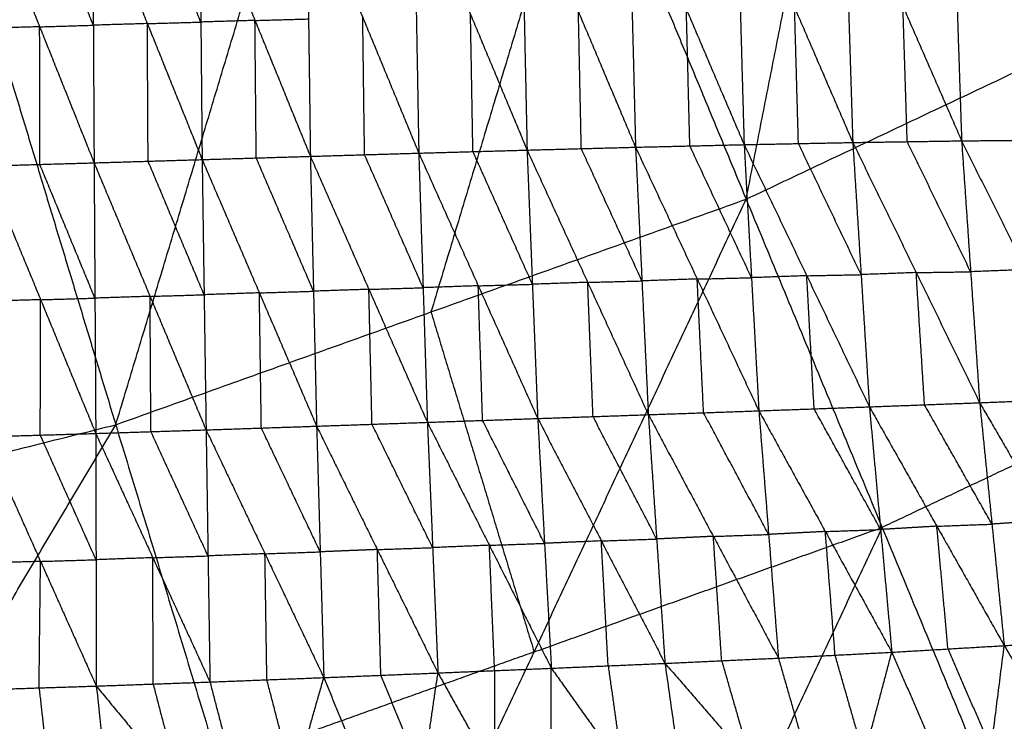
# Model space of a CAD drawing. Header units: millimetres. Extents: x -106 to 110, y -96 to 120.
# Tile 567 of 656: x 20.43 to 30.16, y -55.46 to -48.53. Entities that reach past the tile are written whole.
import ezdxf

# ---------------------------------------------------------------- set-up
doc = ezdxf.new("R2010")
doc.units = ezdxf.units.MM
doc.header["$MEASUREMENT"] = 0
doc.layers.add('Default', color=7, linetype='Continuous', true_color=0x000000)

msp = doc.modelspace()

# ---------------------------------------------------------------- linework, layer by layer
at = {"layer": 'Default'}
for points in [[(27.6078, -50.3039, 4.1879), (28.6172, -45.1864, 4.07), (29.6267, -40.0688, 3.952)], [(21.3811, -52.5318, 4.1879), (22.8873, -47.5379, 4.07), (24.3935, -42.5439, 3.952)], [(24.3935, -42.5439, 3.952), (26.0006, -46.4239, 4.07), (27.6078, -50.3039, 4.1879)], [(18.9429, -44.4942, 3.952), (20.162, -48.513, 4.07), (21.3811, -52.5318, 4.1879)], [(26.0006, -46.4239, 4.07), (25.2476, -48.9209, 4.1289), (24.4945, -51.4179, 4.1879)], [(23.2671, -47.1665, -2.5503), (23.2852, -48.5233, -2.6062), (23.3032, -49.8802, -2.6622)], [(23.2671, -47.1665, -2.5503), (23.8206, -48.5075, -2.5998), (24.3741, -49.8485, -2.6493)], [(24.3261, -47.1392, -2.5392), (24.3501, -48.4939, -2.5942), (24.3741, -49.8485, -2.6493)], [(24.3261, -47.1392, -2.5392), (24.885, -48.4787, -2.586), (25.4438, -49.8183, -2.6328)], [(25.3866, -47.1145, -2.5242), (25.4152, -48.4664, -2.5785), (25.4438, -49.8183, -2.6328)], [(25.3866, -47.1145, -2.5242), (25.9509, -48.4523, -2.5672), (26.5152, -49.7901, -2.6101)], [(26.4474, -47.0937, -2.5034), (26.4813, -48.4419, -2.5568), (26.5152, -49.7901, -2.6101)], [(26.4474, -47.0937, -2.5034), (27.0175, -48.4292, -2.5411), (27.5876, -49.7648, -2.5789)], [(27.5112, -47.0788, -2.4744), (27.5494, -48.4218, -2.5266), (27.5876, -49.7648, -2.5789)], [(27.5112, -47.0788, -2.4744), (28.0861, -48.4111, -2.5052), (28.6609, -49.7435, -2.536)], [(28.5767, -47.0726, -2.4346), (28.6188, -48.408, -2.4853), (28.6609, -49.7435, -2.536)], [(28.5767, -47.0726, -2.4346), (29.1564, -48.3999, -2.4563), (29.7361, -49.7272, -2.478)], [(29.6473, -47.0778, -2.3807), (29.6917, -48.4025, -2.4294), (29.7361, -49.7272, -2.478)], [(29.6473, -47.0778, -2.3807), (30.2305, -48.3976, -2.3915), (30.8137, -49.7174, -2.4023)], [(20.0919, -47.257, -2.5805), (20.6293, -48.6007, -2.633), (21.1668, -49.9444, -2.6855)], [(21.1595, -48.5852, -2.6272), (20.8908, -47.9134, -2.601), (20.622, -47.2416, -2.5747)], [(21.1522, -47.2261, -2.5689), (21.1595, -48.5852, -2.6272), (21.1668, -49.9444, -2.6855)], [(21.1522, -47.2261, -2.5689), (21.6931, -48.5692, -2.6212), (22.234, -49.9124, -2.6735)], [(22.2215, -48.554, -2.6165), (21.9511, -47.8825, -2.5904), (21.6806, -47.2109, -2.5642)], [(22.2091, -47.1957, -2.5596), (22.2215, -48.554, -2.6165), (22.234, -49.9124, -2.6735)], [(22.2091, -47.1957, -2.5596), (22.7561, -48.5379, -2.6109), (23.3032, -49.8802, -2.6622)], [(27.6078, -50.3039, 4.1879), (30.5969, -48.8902, 4.1879), (33.5861, -47.4764, 4.1879)], [(27.0514, -49.7774, -2.5945), (27.0345, -49.1033, -2.5678), (27.0175, -48.4292, -2.5411)], [(28.1243, -49.7541, -2.5574), (28.1052, -49.0826, -2.5313), (28.0861, -48.4111, -2.5052)], [(29.1985, -49.7354, -2.507), (29.1775, -49.0676, -2.4816), (29.1564, -48.3999, -2.4563)], [(22.7561, -48.5379, -2.6109), (23.0206, -48.5306, -2.6086), (23.2852, -48.5233, -2.6062)], [(23.8386, -49.8644, -2.6558), (23.8296, -49.1859, -2.6278), (23.8206, -48.5075, -2.5998)], [(24.9089, -49.8334, -2.6411), (24.8969, -49.1561, -2.6135), (24.885, -48.4787, -2.586)], [(25.9795, -49.8042, -2.6215), (25.9652, -49.1282, -2.5943), (25.9509, -48.4523, -2.5672)], [(20.6293, -48.6007, -2.633), (20.3612, -48.6085, -2.6369), (20.093, -48.6163, -2.6407)], [(20.6293, -48.6007, -2.633), (20.8944, -48.593, -2.6301), (21.1595, -48.5852, -2.6272)], [(20.6305, -49.96, -2.6932), (20.6299, -49.2803, -2.6631), (20.6293, -48.6007, -2.633)], [(21.6931, -48.5692, -2.6212), (21.4263, -48.5772, -2.6242), (21.1595, -48.5852, -2.6272)], [(21.6931, -48.5692, -2.6212), (21.9573, -48.5616, -2.6189), (22.2215, -48.554, -2.6165)], [(21.7004, -49.9284, -2.6795), (21.6967, -49.2488, -2.6503), (21.6931, -48.5692, -2.6212)], [(22.7561, -48.5379, -2.6109), (22.4888, -48.546, -2.6137), (22.2215, -48.554, -2.6165)], [(22.7686, -49.8963, -2.6678), (22.7624, -49.2171, -2.6393), (22.7561, -48.5379, -2.6109)], [(25.4438, -49.8183, -2.6328), (25.9795, -49.8042, -2.6215), (26.5152, -49.7901, -2.6101)], [(26.5152, -49.7901, -2.6101), (27.0514, -49.7774, -2.5945), (27.5876, -49.7648, -2.5789)], [(26.5152, -49.7901, -2.6101), (26.5783, -51.1111, -2.3693), (26.6414, -52.4322, -2.1285)], [(26.5152, -49.7901, -2.6101), (27.1242, -51.0921, -2.3503), (27.7332, -52.3941, -2.0904)], [(27.6604, -51.0794, -2.3346), (27.3559, -50.4284, -2.4646), (27.0514, -49.7774, -2.5945)], [(27.5876, -49.7648, -2.5789), (28.1243, -49.7541, -2.5574), (28.6609, -49.7435, -2.536)], [(27.5876, -49.7648, -2.5789), (27.6604, -51.0794, -2.3346), (27.7332, -52.3941, -2.0904)], [(27.5876, -49.7648, -2.5789), (28.2064, -51.0598, -2.3101), (28.8252, -52.3548, -2.0414)], [(28.7431, -51.0491, -2.2887), (28.4337, -50.4016, -2.4231), (28.1243, -49.7541, -2.5574)], [(28.6609, -49.7435, -2.536), (29.1985, -49.7354, -2.507), (29.7361, -49.7272, -2.478)], [(28.6609, -49.7435, -2.536), (28.7431, -51.0491, -2.2887), (28.8252, -52.3548, -2.0414)], [(28.6609, -49.7435, -2.536), (29.2875, -51.0288, -2.2573), (29.9141, -52.314, -1.9787)], [(29.8251, -51.0206, -2.2283), (29.5118, -50.378, -2.3677), (29.1985, -49.7354, -2.507)], [(29.7361, -49.7272, -2.478), (30.2749, -49.7223, -2.4401), (30.8137, -49.7174, -2.4023)], [(29.7361, -49.7272, -2.478), (29.8251, -51.0206, -2.2283), (29.9141, -52.314, -1.9787)], [(29.7361, -49.7272, -2.478), (30.3695, -50.9993, -2.189), (31.0028, -52.2713, -1.8999)], [(22.234, -49.9124, -2.6735), (22.7686, -49.8963, -2.6678), (23.3032, -49.8802, -2.6622)], [(23.3032, -49.8802, -2.6622), (23.8386, -49.8644, -2.6558), (24.3741, -49.8485, -2.6493)], [(23.3032, -49.8802, -2.6622), (23.3341, -51.2129, -2.4317), (23.3649, -52.5456, -2.2013)], [(23.3032, -49.8802, -2.6622), (23.8811, -51.194, -2.422), (24.459, -52.5078, -2.1818)], [(24.4165, -51.1781, -2.4156), (24.1276, -50.5212, -2.5357), (23.8386, -49.8644, -2.6558)], [(24.3741, -49.8485, -2.6493), (24.9089, -49.8334, -2.6411), (25.4438, -49.8183, -2.6328)], [(24.3741, -49.8485, -2.6493), (24.4165, -51.1781, -2.4156), (24.459, -52.5078, -2.1818)], [(24.3741, -49.8485, -2.6493), (24.9615, -51.1592, -2.4038), (25.549, -52.4699, -2.1583)], [(25.4964, -51.1441, -2.3955), (25.2027, -50.4887, -2.5183), (24.9089, -49.8334, -2.6411)], [(25.4438, -49.8183, -2.6328), (25.4964, -51.1441, -2.3955), (25.549, -52.4699, -2.1583)], [(25.4438, -49.8183, -2.6328), (26.0426, -51.1252, -2.3806), (26.6414, -52.4322, -2.1285)], [(26.5783, -51.1111, -2.3693), (26.2789, -50.4576, -2.4954), (25.9795, -49.8042, -2.6215)], [(20.0941, -49.9755, -2.7009), (20.6305, -49.96, -2.6932), (21.1668, -49.9444, -2.6855)], [(20.0941, -49.9755, -2.7009), (20.6388, -51.2966, -2.4684), (21.1834, -52.6176, -2.2358)], [(21.1751, -51.281, -2.4607), (20.9028, -50.6205, -2.5769), (20.6305, -49.96, -2.6932)], [(21.1668, -49.9444, -2.6855), (21.7004, -49.9284, -2.6795), (22.234, -49.9124, -2.6735)], [(21.1668, -49.9444, -2.6855), (21.1751, -51.281, -2.4607), (21.1834, -52.6176, -2.2358)], [(21.1668, -49.9444, -2.6855), (21.7199, -51.2635, -2.4521), (22.2731, -52.5825, -2.2186)], [(22.2535, -51.2475, -2.446), (21.977, -50.5879, -2.5628), (21.7004, -49.9284, -2.6795)], [(22.234, -49.9124, -2.6735), (22.2535, -51.2475, -2.446), (22.2731, -52.5825, -2.2186)], [(22.234, -49.9124, -2.6735), (22.7994, -51.229, -2.4374), (23.3649, -52.5456, -2.2013)], [(23.3341, -51.2129, -2.4317), (23.0513, -50.5546, -2.5498), (22.7686, -49.8963, -2.6678)], [(21.3811, -52.5318, 4.1879), (24.4945, -51.4179, 4.1879), (27.6078, -50.3039, 4.1879)], [(23.4186, -59.2483, 4.6759), (25.5132, -54.7761, 4.4319), (27.6078, -50.3039, 4.1879)], [(27.6078, -50.3039, 4.1879), (28.9508, -53.5461, 4.4319), (30.2937, -56.7884, 4.6759)], [(28.2064, -51.0598, -2.3101), (28.4747, -51.0545, -2.2994), (28.7431, -51.0491, -2.2887)], [(29.2875, -51.0288, -2.2573), (29.0153, -51.0389, -2.273), (28.7431, -51.0491, -2.2887)], [(29.2875, -51.0288, -2.2573), (29.5563, -51.0247, -2.2428), (29.8251, -51.0206, -2.2283)], [(29.3697, -52.3344, -2.01), (29.3286, -51.6816, -2.1337), (29.2875, -51.0288, -2.2573)], [(30.3695, -50.9993, -2.189), (30.0973, -51.0099, -2.2087), (29.8251, -51.0206, -2.2283)], [(24.9615, -51.1592, -2.4038), (25.229, -51.1517, -2.3997), (25.4964, -51.1441, -2.3955)], [(26.0426, -51.1252, -2.3806), (25.7695, -51.1347, -2.3881), (25.4964, -51.1441, -2.3955)], [(26.0426, -51.1252, -2.3806), (26.3105, -51.1182, -2.375), (26.5783, -51.1111, -2.3693)], [(26.0952, -52.4511, -2.1434), (26.0689, -51.7882, -2.262), (26.0426, -51.1252, -2.3806)], [(27.1242, -51.0921, -2.3503), (26.8513, -51.1016, -2.3598), (26.5783, -51.1111, -2.3693)], [(27.1242, -51.0921, -2.3503), (27.3923, -51.0857, -2.3425), (27.6604, -51.0794, -2.3346)], [(27.1873, -52.4131, -2.1095), (27.1558, -51.7526, -2.2299), (27.1242, -51.0921, -2.3503)], [(28.2064, -51.0598, -2.3101), (27.9334, -51.0696, -2.3224), (27.6604, -51.0794, -2.3346)], [(28.2792, -52.3744, -2.0659), (28.2428, -51.7171, -2.188), (28.2064, -51.0598, -2.3101)], [(21.7199, -51.2635, -2.4521), (21.9867, -51.2555, -2.449), (22.2535, -51.2475, -2.446)], [(22.7994, -51.229, -2.4374), (22.5265, -51.2382, -2.4417), (22.2535, -51.2475, -2.446)], [(22.7994, -51.229, -2.4374), (23.0668, -51.221, -2.4346), (23.3341, -51.2129, -2.4317)], [(22.819, -52.5641, -2.21), (22.8092, -51.8965, -2.3237), (22.7994, -51.229, -2.4374)], [(23.8811, -51.194, -2.422), (23.6076, -51.2034, -2.4269), (23.3341, -51.2129, -2.4317)], [(23.8811, -51.194, -2.422), (24.1488, -51.1861, -2.4188), (24.4165, -51.1781, -2.4156)], [(23.9119, -52.5267, -2.1916), (23.8965, -51.8603, -2.3068), (23.8811, -51.194, -2.422)], [(24.9615, -51.1592, -2.4038), (24.689, -51.1687, -2.4097), (24.4165, -51.1781, -2.4156)], [(25.004, -52.4888, -2.17), (24.9828, -51.824, -2.2869), (24.9615, -51.1592, -2.4038)], [(20.6388, -51.2966, -2.4684), (20.3647, -51.3047, -2.4732), (20.0906, -51.3129, -2.4781)], [(20.6353, -52.6339, -2.2456), (20.637, -51.9652, -2.357), (20.6388, -51.2966, -2.4684)], [(20.6388, -51.2966, -2.4684), (20.9069, -51.2888, -2.4645), (21.1751, -51.281, -2.4607)], [(21.7199, -51.2635, -2.4521), (21.4475, -51.2722, -2.4564), (21.1751, -51.281, -2.4607)], [(21.7282, -52.6001, -2.2272), (21.7241, -51.9318, -2.3396), (21.7199, -51.2635, -2.4521)], [(24.4945, -51.4179, 4.1879), (25.0038, -53.097, 4.3099), (25.5132, -54.7761, 4.4319)], [(31.9399, -52.1324, 4.4319), (30.4453, -52.8393, 4.4319), (28.9508, -53.5461, 4.4319)], [(28.8252, -52.3548, -2.0414), (29.3697, -52.3344, -2.01), (29.9141, -52.314, -1.9787)], [(29.9141, -52.314, -1.9787), (30.4585, -52.2927, -1.9393), (31.0028, -52.2713, -1.8999)], [(29.9141, -52.314, -1.9787), (30.0355, -53.5137, -1.3647), (30.1568, -54.7135, -0.7507)], [(29.9141, -52.314, -1.9787), (30.5896, -53.476, -1.3284), (31.2651, -54.638, -0.6782)], [(26.6414, -52.4322, -2.1285), (27.1873, -52.4131, -2.1095), (27.7332, -52.3941, -2.0904)], [(27.8297, -53.6154, -1.4777), (27.5085, -53.0143, -1.7936), (27.1873, -52.4131, -2.1095)], [(27.7332, -52.3941, -2.0904), (28.2792, -52.3744, -2.0659), (28.8252, -52.3548, -2.0414)], [(27.7332, -52.3941, -2.0904), (27.8297, -53.6154, -1.4777), (27.9263, -54.8368, -0.865)], [(27.7332, -52.3941, -2.0904), (28.3898, -53.5865, -1.4515), (29.0464, -54.7789, -0.8125)], [(28.9358, -53.5668, -1.427), (28.6075, -52.9706, -1.7464), (28.2792, -52.3744, -2.0659)], [(28.8252, -52.3548, -2.0414), (28.9358, -53.5668, -1.427), (29.0464, -54.7789, -0.8125)], [(28.8252, -52.3548, -2.0414), (29.491, -53.5341, -1.3961), (30.1568, -54.7135, -0.7507)], [(30.0355, -53.5137, -1.3647), (29.7026, -52.9241, -1.6874), (29.3697, -52.3344, -2.01)], [(23.3649, -52.5456, -2.2013), (23.9119, -52.5267, -2.1916), (24.459, -52.5078, -2.1818)], [(24.459, -52.5078, -2.1818), (25.004, -52.4888, -2.17), (25.549, -52.4699, -2.1583)], [(24.459, -52.5078, -2.1818), (24.5112, -53.7457, -1.5807), (24.5635, -54.9836, -0.9796)], [(24.459, -52.5078, -2.1818), (25.0711, -53.7224, -1.5645), (25.6833, -54.937, -0.9473)], [(25.6161, -53.7035, -1.5528), (25.31, -53.0962, -1.8614), (25.004, -52.4888, -2.17)], [(25.549, -52.4699, -2.1583), (26.0952, -52.4511, -2.1434), (26.6414, -52.4322, -2.1285)], [(25.549, -52.4699, -2.1583), (25.6161, -53.7035, -1.5528), (25.6833, -54.937, -0.9473)], [(25.549, -52.4699, -2.1583), (26.1774, -53.6793, -1.5339), (26.8058, -54.8887, -0.9094)], [(26.7236, -53.6605, -1.519), (26.4094, -53.0558, -1.8312), (26.0952, -52.4511, -2.1434)], [(26.6414, -52.4322, -2.1285), (26.7236, -53.6605, -1.519), (26.8058, -54.8887, -0.9094)], [(26.6414, -52.4322, -2.1285), (27.2838, -53.6345, -1.4968), (27.9263, -54.8368, -0.865)], [(14.9661, -54.1387, 4.1879), (18.1736, -53.3353, 4.1879), (21.3811, -52.5318, 4.1879)], [(16.3354, -61.0226, 4.6759), (18.8583, -56.7772, 4.4319), (21.3811, -52.5318, 4.1879)], [(21.1834, -52.6176, -2.2358), (21.7282, -52.6001, -2.2272), (22.2731, -52.5825, -2.2186)], [(21.3811, -52.5318, 4.1879), (22.3999, -55.8901, 4.4319), (23.4186, -59.2483, 4.6759)], [(22.2923, -53.8276, -1.626), (22.0103, -53.2138, -1.9266), (21.7282, -52.6001, -2.2272)], [(22.2731, -52.5825, -2.2186), (22.819, -52.5641, -2.21), (23.3649, -52.5456, -2.2013)], [(22.2731, -52.5825, -2.2186), (22.2923, -53.8276, -1.626), (22.3115, -55.0727, -1.0333)], [(22.2731, -52.5825, -2.2186), (22.8546, -53.8059, -1.6133), (23.4362, -55.0293, -1.0079)], [(23.4005, -53.7874, -1.6046), (23.1098, -53.1758, -1.9073), (22.819, -52.5641, -2.21)], [(23.3649, -52.5456, -2.2013), (23.4005, -53.7874, -1.6046), (23.4362, -55.0293, -1.0079)], [(23.3649, -52.5456, -2.2013), (23.9642, -53.7646, -1.5904), (24.5635, -54.9836, -0.9796)], [(24.5112, -53.7457, -1.5807), (24.2116, -53.1362, -1.8861), (23.9119, -52.5267, -2.1916)], [(20.0871, -52.6502, -2.2553), (20.6353, -52.6339, -2.2456), (21.1834, -52.6176, -2.2358)], [(20.0871, -52.6502, -2.2553), (20.6379, -53.8815, -1.6562), (21.1886, -55.1129, -1.0571)], [(21.186, -53.8652, -1.6465), (20.9106, -53.2496, -1.946), (20.6353, -52.6339, -2.2456)], [(21.1834, -52.6176, -2.2358), (21.186, -53.8652, -1.6465), (21.1886, -55.1129, -1.0571)], [(21.1834, -52.6176, -2.2358), (21.7475, -53.8451, -1.6346), (22.3115, -55.0727, -1.0333)], [(30.5896, -53.476, -1.3284), (30.3125, -53.4949, -1.3466), (30.0355, -53.5137, -1.3647)], [(25.5132, -54.7761, 4.4319), (27.232, -54.1611, 4.4319), (28.9508, -53.5461, 4.4319)], [(28.9508, -53.5461, 4.4319), (27.9035, -55.7822, 4.5539), (26.8562, -58.0183, 4.6759)], [(28.3898, -53.5865, -1.4515), (28.1098, -53.601, -1.4646), (27.8297, -53.6154, -1.4777)], [(28.3898, -53.5865, -1.4515), (28.6628, -53.5767, -1.4392), (28.9358, -53.5668, -1.427)], [(28.4863, -54.8079, -0.8388), (28.438, -54.1972, -1.1451), (28.3898, -53.5865, -1.4515)], [(29.491, -53.5341, -1.3961), (29.2134, -53.5505, -1.4115), (28.9358, -53.5668, -1.427)], [(29.491, -53.5341, -1.3961), (29.7632, -53.5239, -1.3804), (30.0355, -53.5137, -1.3647)], [(29.6016, -54.7462, -0.7816), (29.5463, -54.1401, -1.0888), (29.491, -53.5341, -1.3961)], [(26.1774, -53.6793, -1.5339), (25.8968, -53.6914, -1.5433), (25.6161, -53.7035, -1.5528)], [(26.1774, -53.6793, -1.5339), (26.4505, -53.6699, -1.5264), (26.7236, -53.6605, -1.519)], [(26.2445, -54.9129, -0.9284), (26.211, -54.2961, -1.2311), (26.1774, -53.6793, -1.5339)], [(27.2838, -53.6345, -1.4968), (27.0037, -53.6475, -1.5079), (26.7236, -53.6605, -1.519)], [(27.2838, -53.6345, -1.4968), (27.5568, -53.625, -1.4872), (27.8297, -53.6154, -1.4777)], [(27.366, -54.8628, -0.8872), (27.3249, -54.2486, -1.192), (27.2838, -53.6345, -1.4968)], [(23.9642, -53.7646, -1.5904), (23.6824, -53.776, -1.5975), (23.4005, -53.7874, -1.6046)], [(23.9642, -53.7646, -1.5904), (24.2377, -53.7552, -1.5856), (24.5112, -53.7457, -1.5807)], [(23.9998, -55.0065, -0.9938), (23.982, -54.3855, -1.2921), (23.9642, -53.7646, -1.5904)], [(25.0711, -53.7224, -1.5645), (24.7912, -53.734, -1.5726), (24.5112, -53.7457, -1.5807)], [(25.0711, -53.7224, -1.5645), (25.3436, -53.7129, -1.5587), (25.6161, -53.7035, -1.5528)], [(25.1234, -54.9603, -0.9634), (25.0973, -54.3414, -1.264), (25.0711, -53.7224, -1.5645)], [(20.6379, -53.8815, -1.6562), (20.9119, -53.8734, -1.6514), (21.186, -53.8652, -1.6465)], [(21.7475, -53.8451, -1.6346), (21.4667, -53.8552, -1.6405), (21.186, -53.8652, -1.6465)], [(21.7475, -53.8451, -1.6346), (22.0199, -53.8364, -1.6303), (22.2923, -53.8276, -1.626)], [(21.7501, -55.0928, -1.0452), (21.7488, -54.4689, -1.3399), (21.7475, -53.8451, -1.6346)], [(22.8546, -53.8059, -1.6133), (22.5735, -53.8167, -1.6196), (22.2923, -53.8276, -1.626)], [(22.8546, -53.8059, -1.6133), (23.1276, -53.7967, -1.6089), (23.4005, -53.7874, -1.6046)], [(22.8739, -55.051, -1.0206), (22.8642, -54.4284, -1.3169), (22.8546, -53.8059, -1.6133)], [(20.6379, -53.8815, -1.6562), (20.3553, -53.8906, -1.6622), (20.0728, -53.8997, -1.6682)], [(20.6235, -55.131, -1.0691), (20.6307, -54.5063, -1.3627), (20.6379, -53.8815, -1.6562)], [(30.1568, -54.7135, -0.7507), (30.7109, -54.6757, -0.7145), (31.2651, -54.638, -0.6782)], [(29.0464, -54.7789, -0.8125), (29.6016, -54.7462, -0.7816), (30.1568, -54.7135, -0.7507)], [(30.0285, -55.7291, 0.2664), (29.815, -55.2376, -0.2576), (29.6016, -54.7462, -0.7816)], [(29.9001, -56.7448, 1.2835), (30.0285, -55.7291, 0.2664), (30.1568, -54.7135, -0.7507)], [(30.1568, -54.7135, -0.7507), (30.722, -55.672, 0.2963), (31.2871, -56.6305, 1.3433)], [(25.5132, -54.7761, 4.4319), (23.9565, -55.3331, 4.4319), (22.3999, -55.8901, 4.4319)], [(26.8058, -54.8887, -0.9094), (27.366, -54.8628, -0.8872), (27.9263, -54.8368, -0.865)], [(27.9263, -54.8368, -0.865), (28.4863, -54.8079, -0.8388), (29.0464, -54.7789, -0.8125)], [(27.9263, -54.8368, -0.865), (28.2139, -55.8373, 0.1805), (28.5016, -56.8377, 1.226)], [(28.774, -55.8083, 0.2067), (28.6301, -55.3081, -0.316), (28.4863, -54.8079, -0.8388)], [(28.5016, -56.8377, 1.226), (28.774, -55.8083, 0.2067), (29.0464, -54.7789, -0.8125)], [(29.0464, -54.7789, -0.8125), (29.4732, -55.7618, 0.2355), (29.9001, -56.7448, 1.2835)], [(24.5635, -54.9836, -0.9796), (25.1234, -54.9603, -0.9634), (25.6833, -54.937, -0.9473)], [(25.6805, -56.984, 1.1211), (25.6819, -55.9605, 0.0869), (25.6833, -54.937, -0.9473)], [(25.6833, -54.937, -0.9473), (26.2445, -54.9129, -0.9284), (26.8058, -54.8887, -0.9094)], [(25.6833, -54.937, -0.9473), (26.388, -55.9262, 0.1121), (27.0927, -56.9154, 1.1716)], [(26.2445, -54.9129, -0.9284), (26.3163, -55.4195, -0.4081), (26.388, -55.9262, 0.1121)], [(26.8058, -54.8887, -0.9094), (26.9493, -55.902, 0.1311), (27.0927, -56.9154, 1.1716)], [(26.8058, -54.8887, -0.9094), (27.6537, -55.8632, 0.1583), (28.5016, -56.8377, 1.226)], [(27.366, -54.8628, -0.8872), (27.5099, -55.363, -0.3645), (27.6537, -55.8632, 0.1583)], [(22.3115, -55.0727, -1.0333), (22.8739, -55.051, -1.0206), (23.4362, -55.0293, -1.0079)], [(22.8409, -57.1137, 1.033), (23.1385, -56.0715, 0.0126), (23.4362, -55.0293, -1.0079)], [(23.4362, -55.0293, -1.0079), (23.9998, -55.0065, -0.9938), (24.5635, -54.9836, -0.9796)], [(23.4362, -55.0293, -1.0079), (23.8492, -56.0396, 0.0335), (24.2622, -57.0499, 1.0749)], [(24.4128, -56.0168, 0.0477), (24.2063, -55.5116, -0.473), (23.9998, -55.0065, -0.9938)], [(24.2622, -57.0499, 1.0749), (24.4128, -56.0168, 0.0477), (24.5635, -54.9836, -0.9796)], [(24.5635, -54.9836, -0.9796), (25.122, -55.9838, 0.0707), (25.6805, -56.984, 1.1211)], [(25.1234, -54.9603, -0.9634), (25.1227, -55.4721, -0.4463), (25.122, -55.9838, 0.0707)], [(20.0584, -55.1492, -1.0811), (20.6235, -55.131, -1.0691), (21.1886, -55.1129, -1.0571)], [(20.6235, -55.131, -1.0691), (20.6808, -55.6462, -0.5561), (20.7381, -56.1613, -0.0431)], [(21.1886, -55.1129, -1.0571), (21.7501, -55.0928, -1.0452), (22.3115, -55.0727, -1.0333)], [(21.1886, -55.1129, -1.0571), (21.3032, -56.1431, -0.0311), (21.4177, -57.1734, 0.9949)], [(21.1886, -55.1129, -1.0571), (22.0147, -56.1133, -0.0121), (22.8409, -57.1137, 1.033)], [(21.7501, -55.0928, -1.0452), (21.8824, -55.603, -0.5286), (22.0147, -56.1133, -0.0121)], [(22.3115, -55.0727, -1.0333), (22.5762, -56.0932, -0.0001), (22.8409, -57.1137, 1.033)], [(23.1385, -56.0715, 0.0126), (23.0062, -55.5612, -0.504), (22.8739, -55.051, -1.0206)], [(20.0584, -55.1492, -1.0811), (20.7381, -56.1613, -0.0431), (21.4177, -57.1734, 0.9949)]]:
    msp.add_open_spline(points, degree=2, dxfattribs=at)

doc.saveas('drawing.dxf')
